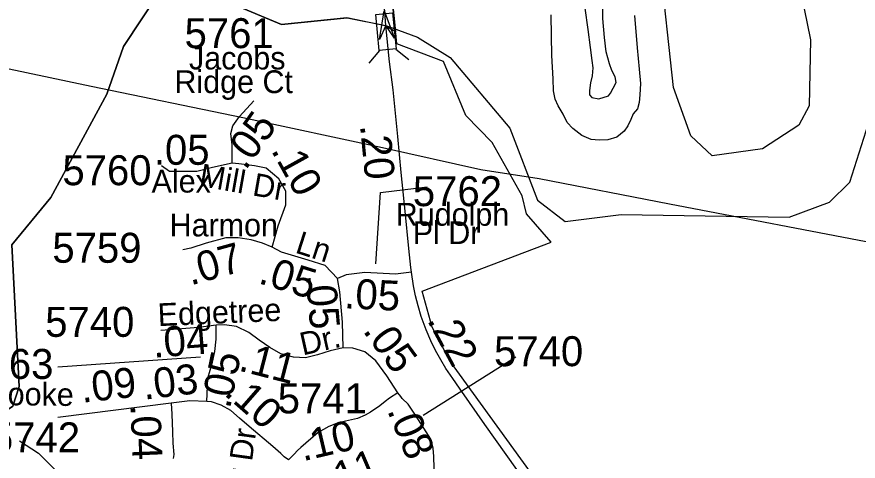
# Model space of a CAD drawing. Extents: x 1383679 to 1536984, y 460658 to 651027.
# Drawn here: x 1436839 to 1440347, y 481304 to 483158 of the extents above; entities that cross this region are included whole.
import ezdxf

# ---------------------------------------------------------------- set-up
doc = ezdxf.new("R2010")
doc.units = 0
for name, color, linetype in [('Default', 7, 'Continuous'), ('Exist Boundary Political City Limit New', 7, 'Continuous'), ('Exist Hydrographic Creek Single Shore', 7, 'Continuous'), ('Exist Hydrographic Misc Water Feature', 7, 'Continuous'), ('Exist Road Non-System Type 51 Label', 7, 'Continuous'), ('Exist Road Secondary Mileage Hundredths English Label', 7, 'Continuous'), ('Exist Road Secondary Structure Standard Bridge Attributed CELL', 7, 'Continuous'), ('Exist Road Secondary Structure Standard Bridge CELL', 7, 'Continuous'), ('Exist Road Secondary Type 51 Attributed', 7, 'Continuous'), ('Exist Road Secondary Type 51 Label', 7, 'Continuous'), ('Exist Road Secondary Type 51 Number Label', 7, 'Continuous'), ('Exist Utilities Electrical Transmission Line', 7, 'Continuous'), ('Map Preparation Boundary City Limit Buffer Line', 7, 'Continuous')]:
    doc.layers.add(name, color=color, linetype=linetype)

msp = doc.modelspace()

# ---------------------------------------------------------------- linework, layer by layer
at = {"layer": 'Default'}
for points in [[(1438418.1, 483095.9), (1438225.1, 484987.8), (1438224.5, 484994.1), (1438164.4, 485565.1), (1438163.1, 485571.3)], [(1441312.6, 477738.3), (1440841.1, 478613.6), (1440494.9, 479168.9), (1438643.9, 481722.4), (1438571.1, 481863), (1438528.9, 482013), (1439066.9, 482218.1), (1438964.6, 482336), (1438946.5, 482410.8), (1438821.4, 482633.1), (1438711.2, 482746.7), (1438617.9, 482971.1), (1438423.8, 483045.8), (1438419.2, 483089.7), (1438418.1, 483095.9)]]:
    msp.add_lwpolyline(points, dxfattribs=at)
at = {"layer": 'Exist Boundary Political City Limit New'}
for points in [[(1437439.1, 483271), (1437284.1, 483034.5), (1437214.1, 482835.8), (1436980.1, 482403.9), (1436818.1, 482207), (1436848.1, 481615.5), (1436822, 481533.9), (1436737, 481476.6), (1436354.1, 481467.9), (1436218.1, 481352.4), (1436131.1, 481180.2), (1436133.1, 480878.2), (1436190.1, 480762.2), (1436152.1, 480529.9), (1436041.1, 480381.1), (1436036.1, 480174.4), (1436141.1, 479995.1), (1436139.1, 479880.2), (1435952, 479801.4), (1430224.2, 487598.4)], [(1438418.1, 483095.9), (1438225.1, 484987.8), (1438224.5, 484994.1), (1438164.4, 485565.1), (1438163.1, 485571.3)], [(1438163.1, 485571.3), (1438164.4, 485565.1), (1438224.5, 484994.1), (1438225.1, 484987.8), (1438418.1, 483095.9)], [(1438418.1, 483095.9), (1438374.8, 483120.9), (1438215.6, 483153.9), (1437942.2, 483125.5), (1437523.1, 483302.2)], [(1441312.6, 477738.3), (1440841.1, 478613.6), (1440494.9, 479168.9), (1438643.9, 481722.4), (1438571.1, 481863), (1438528.9, 482013), (1439066.9, 482218.1), (1438964.6, 482336), (1438946.5, 482410.8), (1438821.4, 482633.1), (1438711.2, 482746.7), (1438617.9, 482971.1), (1438423.8, 483045.8), (1438419.2, 483089.7), (1438418.1, 483095.9)]]:
    msp.add_lwpolyline(points, dxfattribs=at)
at = {"layer": 'Exist Hydrographic Creek Single Shore'}
for points in [[(1439010.2, 482392.6), (1439125.1, 482304.9), (1439359.2, 482333.1), (1440060.1, 482322.2), (1440227.2, 482384.5), (1440312.2, 482468.2), (1440410.2, 482774.7), (1440530.1, 482995.5), (1440500.1, 483163.5), (1440085.2, 483713.5), (1439826.2, 484142.1), (1439844.1, 484233.6), (1440036.2, 484206.8), (1440128.1, 484247.7), (1440255.2, 484376.3), (1440331.1, 484417.5), (1440714.2, 484403.2)], [(1437523.1, 483302.2), (1437942.3, 483125.5), (1438215.7, 483153.9), (1438377, 483122.5), (1438509.8, 483072.5), (1438645.9, 482987.9), (1438895.1, 482693.6), (1439010.2, 482392.6)], [(1435828.9, 479768.5), (1436021.1, 479813.7), (1436139.1, 479880.2), (1436141.1, 479995.1), (1436036.1, 480174.4), (1436041.1, 480381.1), (1436152.1, 480529.9), (1436190.1, 480762.2), (1436133.1, 480878.2), (1436131.1, 481180.2), (1436218.1, 481352.4), (1436354.1, 481467.9), (1436737.1, 481476.6), (1436822.1, 481533.9), (1436848.1, 481615.5), (1436818.2, 482207), (1436980.2, 482403.9), (1437214.1, 482835.8), (1437284.1, 483034.5), (1437439.2, 483271)]]:
    msp.add_lwpolyline(points, dxfattribs=at)
at = {"layer": 'Exist Hydrographic Misc Water Feature'}
for points in [[(1439739.1, 482578.1), (1439649.1, 482662), (1439577.1, 482863.7), (1439520.1, 483390), (1439591.1, 483631.5), (1439587.1, 483848.2), (1439555.1, 483914.5), (1439568.1, 484189.9), (1439602.2, 484205.7), (1439668.2, 484171.5), (1439870.2, 483816.3), (1439877.1, 483750.5), (1440022.1, 483481.7), (1440110.2, 483253.4), (1440148.1, 483062.3), (1440143.1, 482786.7), (1440100.1, 482705.5), (1439948.1, 482606.8), (1439739.1, 482578.1)], [(1439207.2, 483194.4), (1439219.6, 483104.7), (1439230.2, 483029.8), (1439237.3, 482976.3), (1439240.7, 482945.9), (1439238, 482912.3), (1439231.5, 482882.1), (1439226.9, 482850.1), (1439226.5, 482832.1), (1439236.4, 482822), (1439266.3, 482815.7), (1439306.6, 482828.9), (1439314.8, 482840.2), (1439325.2, 482860.5), (1439337.6, 482884), (1439334.1, 482907.9), (1439320.6, 482934.4), (1439311, 482962.5), (1439295.9, 483011.3), (1439289, 483071.3), (1439282.4, 483151), (1439282, 483235.5)], [(1439439.6, 482880.3), (1439436.7, 482832), (1439434.1, 482800), (1439427.7, 482774.7), (1439409.2, 482752.9), (1439398.8, 482729.4), (1439386.4, 482703.3), (1439371.9, 482681.5), (1439341.5, 482655.8), (1439303.2, 482644.3), (1439267.1, 482643.3), (1439233.3, 482645.7), (1439195.5, 482662.9), (1439157.9, 482691.5), (1439134.5, 482717.4), (1439117.1, 482752.2), (1439095.7, 482786.3), (1439084.2, 482814.5), (1439076.8, 482849.1), (1439075.8, 482899.1), (1439069.6, 482996.9), (1439069.1, 483079), (1439066.6, 483166.8)], [(1439414.7, 483163.1), (1439426.4, 483028.3), (1439434.7, 482940.3), (1439439.6, 482880.3)], [(1436850, 481389.8), (1436929, 481338.1), (1436997.7, 481270.2)]]:
    msp.add_lwpolyline(points, dxfattribs=at)
at = {"layer": 'Exist Road Secondary Structure Standard Bridge Attributed CELL'}
msp.add_lwpolyline([(1438351, 483062.9), (1438371.2, 483183.2), (1438413.8, 483068.9), (1438377, 483122.5)], close=True, dxfattribs=at)
at = {"layer": 'Exist Road Secondary Structure Standard Bridge CELL'}
for p, q in [((1438351.3, 483017.2), (1438307.3, 482964.1)), ((1438419.9, 483023.7), (1438473.1, 482979.8))]:
    msp.add_line(p, q, dxfattribs=at)
msp.add_lwpolyline([(1438406, 483174.2), (1438420.3, 483023.8), (1438350, 483017.1), (1438335.7, 483167.5)], close=True, dxfattribs=at)
at = {"layer": 'Exist Road Secondary Type 51 Attributed'}
for points in [[(1438377, 483122.5), (1438362.3, 483328.1)], [(1438484.7, 482092.6), (1438482.2, 482112.6), (1438474.1, 482191.9), (1438458.1, 482347.5), (1438442.2, 482508.8), (1438427.5, 482659.4), (1438408.8, 482853.9), (1438393.4, 482970), (1438377, 483122.5)], [(1437736.4, 482547.1), (1437736.4, 482623.6), (1437730.8, 482671.8), (1437739.3, 482702.9), (1437767.6, 482742.6), (1437827, 482807.8)], [(1437736.4, 482547.1), (1437654.3, 482530.1), (1437589.2, 482513.1), (1437476, 482513.1), (1437442, 482535.8)], [(1437903.4, 482196.5), (1437928.9, 482286.4), (1437960.1, 482374.3), (1437960.1, 482430.9), (1437931.8, 482481.9), (1437878, 482527.3), (1437829.8, 482535.8), (1437764.7, 482544.3), (1437736.4, 482547.1)], [(1437903.4, 482196.5), (1437863.8, 482213.5), (1437815.7, 482227.6), (1437761.9, 482236.1), (1437710.9, 482236.1), (1437628.8, 482213.5), (1437563.7, 482193.6), (1437531.5, 482186.2)], [(1438175.5, 482066.5), (1438124.2, 482120), (1438053.5, 482142.6), (1437943.1, 482176.6), (1437903.4, 482196.5)], [(1438484.7, 482092.6), (1438418.5, 482084.9), (1438289.4, 482091.1), (1438212.5, 482081.9), (1438175.5, 482066.5)], [(1438200.2, 481777.4), (1438197.1, 481884.8), (1438186.3, 482011.1), (1438175.5, 482066.5)], [(1439064, 481073.9), (1439044.9, 481101), (1438981, 481192.4), (1438923.3, 481269.8), (1438790.5, 481457.1), (1438726.9, 481549.7), (1438685.1, 481608.9), (1438657.2, 481648.6), (1438627.7, 481691.5), (1438606.7, 481726.6), (1438585.4, 481765.8), (1438565.3, 481806.3), (1438545.5, 481851.7), (1438525.6, 481908.3), (1438511.8, 481952.3), (1438501.4, 481994.8), (1438492.7, 482036), (1438484.7, 482092.6)], [(1437669.9, 481871.3), (1437596.1, 481862.1), (1437439.2, 481849.8)], [(1437630.8, 481553.8), (1437634.6, 481651.2), (1437654.5, 481717.4), (1437663.8, 481762), (1437669.9, 481812.8), (1437669.9, 481871.3)], [(1438200.2, 481777.4), (1438145.2, 481765.1), (1438092.9, 481748.2), (1438042.1, 481735.9), (1437992.9, 481738.9), (1437939.1, 481752.8), (1437894.5, 481779), (1437849.9, 481809.7), (1437806.8, 481840.5), (1437754.5, 481866.7), (1437705.3, 481872.8), (1437669.9, 481871.3)], [(1438427.9, 481590), (1438381.7, 481660.5), (1438335.5, 481723.6), (1438289.4, 481760.5), (1438240.2, 481775.9), (1438200.2, 481777.4)], [(1438427.9, 481590), (1438392.5, 481566.9), (1438374.8, 481553.1), (1438352.5, 481535.4), (1438314.1, 481508.4), (1438291, 481496.1), (1438259, 481482.2), (1438209.6, 481471), (1438171.4, 481462), (1438139.9, 481448.5), (1438095, 481423.8), (1438023.1, 481360.8), (1438009.7, 481349.6), (1437995, 481333.1), (1437971.8, 481309.9)], [(1438580.2, 481228.2), (1438578.2, 481323.5), (1438575, 481358.6), (1438565.5, 481396.9), (1438526.3, 481457.5), (1438492.6, 481509.2), (1438470.1, 481542.9), (1438445.4, 481565.4), (1438440.2, 481574.6), (1438427.9, 481590)], [(1437482.1, 481546.4), (1437009.5, 481486.7)], [(1437630.8, 481553.8), (1437560.4, 481556.4), (1437526.8, 481551.9), (1437482.1, 481546.4)], [(1437482.1, 481546.4), (1437485.8, 481500.1), (1437488.2, 481427), (1437489.4, 481379.4), (1437493.1, 481331.6), (1437491.3, 481316)], [(1437971.8, 481309.9), (1437953.6, 481322.1), (1437940, 481336.1), (1437906, 481366), (1437807.5, 481448.5), (1437767.1, 481484.4), (1437731.1, 481515.9), (1437690.7, 481538.4), (1437650.3, 481551.9), (1437630.8, 481553.8)]]:
    msp.add_lwpolyline(points, dxfattribs=at)
at = {"layer": 'Exist Road Secondary Type 51 Number Label'}
for points in [[(1438336.3, 482127.5), (1438355.8, 482424.8), (1438550.6, 482449.2)], [(1437604.5, 481737.7), (1437009.7, 481696.8)], [(1438533.5, 481496.6), (1438920.1, 481739)]]:
    msp.add_lwpolyline(points, dxfattribs=at)
at = {"layer": 'Exist Utilities Electrical Transmission Line'}
msp.add_lwpolyline([(1433072.2, 483712.7), (1433651.4, 483595.3), (1434400.2, 483437.8), (1435069.4, 483299.8), (1435881.8, 483131), (1436509.1, 483004.1), (1437148.5, 482868.8), (1437781.8, 482737.8), (1438363.1, 482613.6), (1438773.3, 482521.1), (1439016.5, 482483.7), (1439560.8, 482377.7), (1440446, 482207.6), (1441293.1, 482028.1), (1442164.2, 481852.1), (1443035.6, 481682.1), (1443460.2, 481596.3), (1443946.4, 481483.5), (1444590.1, 481343.7), (1444822.1, 481229.4), (1445208.7, 481032.3), (1445379.2, 480953), (1445787.7, 480753.5), (1446059.4, 480620.6)], dxfattribs=at)
at = {"layer": 'Map Preparation Boundary City Limit Buffer Line'}
for points in [[(1437439.1, 483271), (1437284.1, 483034.5), (1437214.1, 482835.8), (1436980.1, 482403.9), (1436818.1, 482207), (1436848.1, 481615.5), (1436822, 481533.9), (1436737, 481476.6), (1436354.1, 481467.9), (1436218.1, 481352.4), (1436131.1, 481180.2), (1436133.1, 480878.2), (1436190.1, 480762.2), (1436152.1, 480529.9), (1436041.1, 480381.1), (1436036.1, 480174.4), (1436141.1, 479995.1), (1436139.1, 479880.2), (1435952, 479801.4), (1430224.2, 487598.4)], [(1438418.1, 483095.9), (1438225.1, 484987.8), (1438224.5, 484994.1), (1438164.4, 485565.1), (1438163.1, 485571.3)], [(1438163.1, 485571.3), (1438164.4, 485565.1), (1438224.5, 484994.1), (1438225.1, 484987.8), (1438418.1, 483095.9)], [(1438418.1, 483095.9), (1438225.1, 484987.8), (1438224.5, 484994.1), (1438164.4, 485565.1), (1438163.1, 485571.3)], [(1438418.1, 483095.9), (1438374.8, 483120.9), (1438215.6, 483153.9), (1437942.2, 483125.5), (1437523.1, 483302.2)], [(1441312.6, 477738.3), (1440841.1, 478613.6), (1440494.9, 479168.9), (1438643.9, 481722.4), (1438571.1, 481863), (1438528.9, 482013), (1439066.9, 482218.1), (1438964.6, 482336), (1438946.5, 482410.8), (1438821.4, 482633.1), (1438711.2, 482746.7), (1438617.9, 482971.1), (1438423.8, 483045.8), (1438419.2, 483089.7), (1438418.1, 483095.9)], [(1441312.6, 477738.3), (1440841.1, 478613.6), (1440494.9, 479168.9), (1438643.9, 481722.4), (1438571.1, 481863), (1438528.9, 482013), (1439066.9, 482218.1), (1438964.6, 482336), (1438946.5, 482410.8), (1438821.4, 482633.1), (1438711.2, 482746.7), (1438617.9, 482971.1), (1438423.8, 483045.8), (1438419.2, 483089.7), (1438418.1, 483095.9)]]:
    msp.add_lwpolyline(points, dxfattribs=at)

# ---------------------------------------------------------------- texts
at = {"layer": 'Exist Road Non-System Type 51 Label'}
msp.add_text('White Poplar Dr', height=95, rotation=82.0989, dxfattribs=at).set_placement((1437714.6, 480546))
at = {"layer": 'Exist Road Secondary Mileage Hundredths English Label'}
for s, rotation, p in [('.05', 54.4837, (1437792.7, 482514.9)), ('.05', 0, (1437410.1, 482540.8)), ('.20', 275.5698, (1438269.6, 482705.2)), ('.10', 299.0354, (1437897.2, 482601.3)), ('.07', 15.4338, (1437563.4, 482037)), ('.05', 342.8846, (1437841.8, 482048)), ('.05', 274.8755, (1438043.2, 482081.9)), ('.05', 357.2716, (1438202.1, 481942.4)), ('.22', 298.4784, (1438547.8, 481893.3)), ('.04', 4.4881, (1437409.3, 481735.5)), ('.05', 306.1717, (1438279, 481847.9)), ('.05', 78.3196, (1437727.4, 481519.9)), ('.11', 345.5683, (1437759.3, 481683.3)), ('.09', 6.4775, (1437111, 481547.8)), ('.03', 6.9385, (1437370, 481560.7)), ('.10', 318.7934, (1437699.1, 481583.1)), ('.04', 272.3847, (1437312, 481539)), ('.08', 292.1514, (1438382.1, 481516.4)), ('.10', 13.2503, (1438031.9, 481303.5)), ('.11', 23.2143, (1438150.8, 481155.1))]:
    msp.add_text(s, height=125, rotation=rotation, dxfattribs=at).set_placement(p)
at = {"layer": 'Exist Road Secondary Type 51 Label'}
for s, p in [('Jacobs', (1437556.7, 482938.4)), ('Ridge Ct', (1437496, 482839.8)), ('Alex', (1437400.7, 482424.9)), ('Rudolph', (1438419, 482286.5)), ('Harmon', (1437475.9, 482242)), ('Pl Dr', (1438489.9, 482210.2))]:
    msp.add_text(s, height=95, dxfattribs=at).set_placement(p)
for s, rotation, p in [('Mill Dr', 349.9843, (1437595.3, 482453.1)), ('Ln', 342.2422, (1437995.5, 482175.4)), ('Edgetree', 2.4915, (1437428.2, 481867.5)), ('Dr.', 12.6472, (1438030.9, 481745.1)), ('Treybrooke', 359.3092, (1436433.1, 481542.4))]:
    msp.add_text(s, height=95, rotation=rotation, dxfattribs=at).set_placement(p)
at = {"layer": 'Exist Road Secondary Type 51 Number Label'}
for s, p in [('5761', (1437538.3, 483027.4)), ('5760', (1437028.7, 482455.6)), ('5762', (1438490.2, 482368.3)), ('5759', (1436986.8, 482132.1)), ('5740', (1436957, 481823.1)), ('5740', (1438828.8, 481700.6)), ('5763', (1436619.4, 481647.6)), ('5741', (1437926.6, 481503.8)), ('5742', (1436730.6, 481341.3))]:
    msp.add_text(s, height=125, dxfattribs=at).set_placement(p)

doc.saveas('drawing.dxf')
